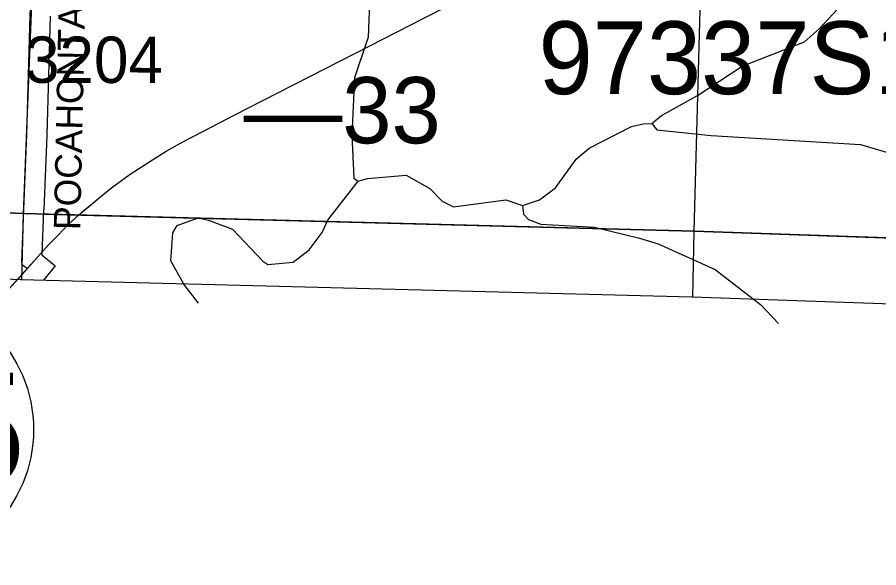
# Model space of a CAD drawing. Extents: x -157.2 to -99.3, y 12.2 to 46.2.
# Drawn here: x -116.345 to -115.044, y 15.599 to 16.43 of the extents above; entities that cross this region are included whole.
import ezdxf

# ---------------------------------------------------------------- set-up
doc = ezdxf.new("R2010")
doc.units = 0
for name, color, linetype in [('tdCoClipBndry', 7, 'Continuous'), ('tdCoCoBndry', 7, 'Continuous'), ('tdCoCoBndryPart', 7, 'Continuous'), ('tdCoHydroRiver', 7, 'Continuous'), ('tdCoPriCL', 7, 'Continuous'), ('tdCoPriNonDiv', 7, 'Continuous'), ('tdCoPriNonDivCL', 7, 'Continuous'), ('tdCoSecRdNmbr', 7, 'Continuous'), ('tdCoSecRdTxt', 7, 'Continuous'), ('tdCoSecRteBand', 7, 'Continuous'), ('tdCoSecRteCL', 7, 'Continuous'), ('tdCoSectLine', 7, 'Continuous'), ('tdCoSectLinePart', 7, 'Continuous'), ('tdCoShieldStRte', 7, 'Continuous'), ('tdCoStrucPriMaintName', 7, 'Continuous'), ('tdCoSurfEarth', 7, 'Continuous'), ('tdCoTwpBndryShd', 7, 'Continuous'), ('tdStHwyPriRefPost1', 7, 'Continuous')]:
    doc.layers.add(name, color=color, linetype=linetype)

msp = doc.modelspace()

# ---------------------------------------------------------------- linework, layer by layer
at = {"layer": 'tdCoClipBndry'}
msp.add_lwpolyline([(-111.0246, 22.9691), (-111.0434, 22.5326), (-111.0561, 21.9745), (-111.0719, 20.984), (-111.0771, 19.9837), (-111.1462, 17.9819), (-111.1912, 16.9821), (-111.2294, 15.99), (-111.2338, 15.9645), (-111.2494, 15.9338), (-111.2745, 15.9103), (-111.3062, 15.8966), (-111.3319, 15.894), (-114.3202, 15.9719), (-115.3257, 16.007), (-116.3394, 16.0334), (-117.2968, 16.0725), (-118.2968, 16.0994), (-119.2937, 16.1176), (-121.2846, 16.1857), (-122.302, 16.1905), (-125.2749, 16.2789)], dxfattribs=at)
at = {"layer": 'tdCoCoBndry'}
msp.add_lwpolyline([(-125.2718, 16.3788), (-124.2853, 16.348), (-123.2872, 16.3208), (-122.2991, 16.2904), (-121.2827, 16.2857), (-120.2826, 16.2516), (-119.2903, 16.2175), (-118.2945, 16.1993), (-117.2934, 16.1724), (-116.3354, 16.1333), (-115.3226, 16.1069), (-114.3176, 16.0718), (-113.322, 16.0489), (-112.3179, 16.0198), (-111.3293, 15.9939)], dxfattribs=at)
at = {"layer": 'tdCoCoBndryPart'}
msp.add_lwpolyline([(-116.3054, 16.1325), (-115.3226, 16.1069), (-114.8487, 16.0903)], dxfattribs=at)
at = {"layer": 'tdCoHydroRiver'}
for points in [[(-115.81, 16.5161), (-115.8147, 16.3994), (-115.8353, 16.3384), (-115.8392, 16.2517), (-115.8363, 16.1869), (-115.8301, 16.182)], [(-115.3863, 16.2692), (-115.3718, 16.2815), (-115.3174, 16.3116), (-115.25, 16.3556), (-115.1559, 16.3927), (-115.1333, 16.4126), (-115.0992, 16.4496), (-115.078, 16.4775), (-115.0651, 16.4882), (-115.046, 16.4956)], [(-115.5817, 16.1453), (-115.5562, 16.154), (-115.5319, 16.1721), (-115.5007, 16.2153), (-115.4812, 16.232), (-115.417, 16.2647), (-115.3995, 16.2689)], [(-115.3995, 16.2689), (-115.3863, 16.2692)], [(-115.3863, 16.2692), (-115.3787, 16.2595), (-115.2968, 16.2511), (-115.0715, 16.2374), (-115.0183, 16.2219), (-114.9664, 16.2127), (-114.9179, 16.1988), (-114.8394, 16.181), (-114.8081, 16.1723), (-114.7696, 16.1366), (-114.7397, 16.1295), (-114.5631, 16.1265), (-114.5271, 16.1146), (-114.5055, 16.0935), (-114.4981, 16.076), (-114.4782, 16.0502), (-114.4633, 16.0183), (-114.4542, 16.0022), (-114.4455, 15.9736), (-114.4194, 15.9461), (-114.413, 15.9426)], [(-115.8301, 16.182), (-115.8157, 16.1864), (-115.7572, 16.1911), (-115.7215, 16.1712), (-115.7031, 16.1518), (-115.6859, 16.1434), (-115.6067, 16.1539), (-115.5817, 16.1453)], [(-116.071, 15.9982), (-116.0931, 16.0266), (-116.1127, 16.0619), (-116.1099, 16.1044), (-116.1033, 16.1153), (-116.0714, 16.1271), (-116.0558, 16.1235), (-116.0198, 16.1099), (-115.9738, 16.0613), (-115.9661, 16.0563), (-115.9281, 16.06), (-115.9039, 16.0783), (-115.8843, 16.1046), (-115.8759, 16.1233), (-115.8301, 16.182)], [(-115.5817, 16.1453), (-115.5804, 16.1325), (-115.5726, 16.1243), (-115.5538, 16.1174), (-115.4728, 16.1129), (-115.4048, 16.0962)], [(-115.4048, 16.0962), (-115.3766, 16.0875), (-115.2905, 16.0487), (-115.2222, 15.9962), (-115.1953, 15.9675)]]:
    msp.add_lwpolyline(points, dxfattribs=at)
at = {"layer": 'tdCoPriCL'}
msp.add_lwpolyline([(-116.344, 16.0336), (-116.3297, 16.0499), (-116.3102, 16.072), (-116.2976, 16.086), (-116.2831, 16.1008), (-116.2676, 16.1166), (-116.2488, 16.1341), (-116.2461, 16.1363), (-116.234, 16.146), (-116.2172, 16.1603), (-116.2005, 16.1736), (-116.1741, 16.1926), (-116.1462, 16.2111), (-116.1196, 16.2274), (-116.0937, 16.2421), (-116.0646, 16.2572), (-116.038, 16.2708), (-116.0172, 16.2819), (-115.9285, 16.3272), (-115.8328, 16.3761), (-115.7295, 16.4286), (-115.6592, 16.4653)], dxfattribs=at)
at = {"layer": 'tdCoPriNonDiv'}
msp.add_lwpolyline([(-116.3382, 16.0402), (-116.4006, 15.9716), (-116.3102, 16.072), (-116.2976, 16.086), (-116.2831, 16.1008), (-116.2676, 16.1166), (-116.2488, 16.1341), (-116.234, 16.146), (-116.2172, 16.1603), (-116.2005, 16.1736), (-116.1741, 16.1926), (-116.1462, 16.2111), (-116.1196, 16.2274), (-116.0937, 16.2421), (-116.0646, 16.2572), (-116.038, 16.2708), (-116.0172, 16.2819), (-115.9285, 16.3272), (-115.8328, 16.3761), (-115.7295, 16.4286), (-115.6592, 16.4653)], dxfattribs=at)
at = {"layer": 'tdCoPriNonDivCL'}
for points in [[(-116.2521, 16.1311), (-116.2521, 16.1311), (-116.2488, 16.1341), (-116.234, 16.146), (-116.2172, 16.1603), (-116.2005, 16.1736), (-116.1741, 16.1926), (-116.1462, 16.2111), (-116.1196, 16.2274), (-116.0937, 16.2421), (-116.0646, 16.2572), (-116.038, 16.2708), (-116.0172, 16.2819), (-115.9285, 16.3272), (-115.8328, 16.3761), (-115.7295, 16.4286), (-115.6592, 16.4653)], [(-116.2461, 16.1363), (-116.234, 16.146), (-116.2172, 16.1603), (-116.2005, 16.1736), (-116.1741, 16.1926), (-116.1462, 16.2111), (-116.1196, 16.2274), (-116.0937, 16.2421), (-116.0646, 16.2572), (-116.038, 16.2708), (-116.0172, 16.2819), (-115.9285, 16.3272), (-115.8328, 16.3761), (-115.7295, 16.4286), (-115.6592, 16.4653)], [(-116.344, 16.0336), (-116.3297, 16.0499), (-116.3297, 16.0499), (-116.3102, 16.072), (-116.2976, 16.086), (-116.2831, 16.1008), (-116.2676, 16.1166), (-116.2521, 16.1311), (-116.2488, 16.1341), (-116.2461, 16.1363)], [(-116.344, 16.0336), (-116.3297, 16.0499), (-116.3297, 16.0499), (-116.3102, 16.072), (-116.2976, 16.086), (-116.2831, 16.1008), (-116.2676, 16.1166), (-116.2521, 16.1311)]]:
    msp.add_lwpolyline(points, dxfattribs=at)
at = {"layer": 'tdCoSecRteBand'}
msp.add_lwpolyline([(-116.2952, 16.4314), (-116.3001, 16.2521), (-116.3001, 16.2519), (-116.3002, 16.2517), (-116.3047, 16.1389), (-116.3047, 16.1389), (-116.3047, 16.1389), (-116.3048, 16.1382), (-116.3075, 16.0708), (-116.2872, 16.0546), (-116.3048, 16.0325)], dxfattribs=at)
at = {"layer": 'tdCoSecRteCL'}
msp.add_lwpolyline([(-116.3293, 16.0499), (-116.3345, 16.054), (-116.336, 16.0555), (-116.3372, 16.0574), (-116.338, 16.0599), (-116.3347, 16.1395), (-116.3347, 16.1401), (-116.3301, 16.2529), (-116.3252, 16.4327), (-116.3175, 16.5637), (-116.3151, 16.6056), (-116.314, 16.6305)], dxfattribs=at)
at = {"layer": 'tdCoSectLine'}
for points in [[(-116.3354, 16.1333), (-116.2956, 17.1315)], [(-115.3226, 16.1069), (-115.2953, 17.1113)], [(-117.2934, 16.1724), (-116.3354, 16.1333)], [(-116.3375, 16.0333), (-116.3354, 16.1333)], [(-116.3354, 16.1333), (-115.3226, 16.1069)], [(-115.3247, 16.0069), (-115.3226, 16.1069)], [(-115.3226, 16.1069), (-114.3176, 16.0718)]]:
    msp.add_lwpolyline(points, dxfattribs=at)
at = {"layer": 'tdCoSectLinePart'}
for points in [[(-115.3226, 16.1069), (-115.2953, 17.1113)], [(-116.3054, 16.1325), (-115.3226, 16.1069)], [(-115.3247, 16.0069), (-115.3226, 16.1069)], [(-115.3226, 16.1069), (-114.8487, 16.0903)]]:
    msp.add_lwpolyline(points, dxfattribs=at)
at = {"layer": 'tdCoShieldStRte'}
msp.add_circle((-116.5285, 15.807), 0.2085, dxfattribs=at)
at = {"layer": 'tdCoSurfEarth'}
msp.add_line((-116.3347, 16.1395), (-116.3347, 16.1401), dxfattribs=at)
for points in [[(-116.3347, 16.1401), (-116.3301, 16.2529), (-116.3252, 16.4327), (-116.3175, 16.5637), (-116.3151, 16.6056), (-116.314, 16.6305)], [(-116.3293, 16.0499), (-116.3345, 16.054), (-116.336, 16.0555), (-116.3372, 16.0574), (-116.338, 16.0599), (-116.3347, 16.1395)]]:
    msp.add_lwpolyline(points, dxfattribs=at)
at = {"layer": 'tdCoTwpBndryShd'}
msp.add_lwpolyline([(-111.1098, 23.9712), (-111.1245, 22.9706), (-111.1433, 22.5359), (-111.156, 21.9765), (-111.1718, 20.985), (-111.177, 19.9871), (-111.2136, 18.9878), (-111.2461, 17.9853), (-111.291, 16.9863), (-111.3293, 15.9939), (-112.3179, 16.0198), (-113.322, 16.0489), (-114.3176, 16.0718), (-115.3226, 16.1069), (-116.3354, 16.1333), (-117.2934, 16.1724), (-118.2945, 16.1993), (-119.2903, 16.2175), (-120.2826, 16.2516), (-121.2827, 16.2857), (-122.2991, 16.2904), (-123.2872, 16.3208), (-124.2853, 16.348), (-125.2718, 16.3788)], dxfattribs=at)

# ---------------------------------------------------------------- texts
at = {"layer": 'tdCoSecRdNmbr'}
msp.add_text('3204', height=0.07, rotation=359.9118, dxfattribs=at).set_placement((-116.333, 16.3307))
at = {"layer": 'tdCoSecRdTxt'}
msp.add_text('POCAHONTAS AVE', height=0.04, rotation=88.7551, dxfattribs=at).set_placement((-116.2496, 16.1081))
at = {"layer": 'tdCoShieldStRte'}
msp.add_text('175', height=0.17, dxfattribs=at).set_placement((-116.7115, 15.7231))
at = {"layer": 'tdCoStrucPriMaintName'}
msp.add_text('97337S175', height=0.11, dxfattribs=at).set_placement((-115.5574, 16.3136))
at = {"layer": 'tdStHwyPriRefPost1'}
msp.add_text('‒‒33', height=0.1, dxfattribs=at).set_placement((-116.0026, 16.2394))

doc.saveas('drawing.dxf')
